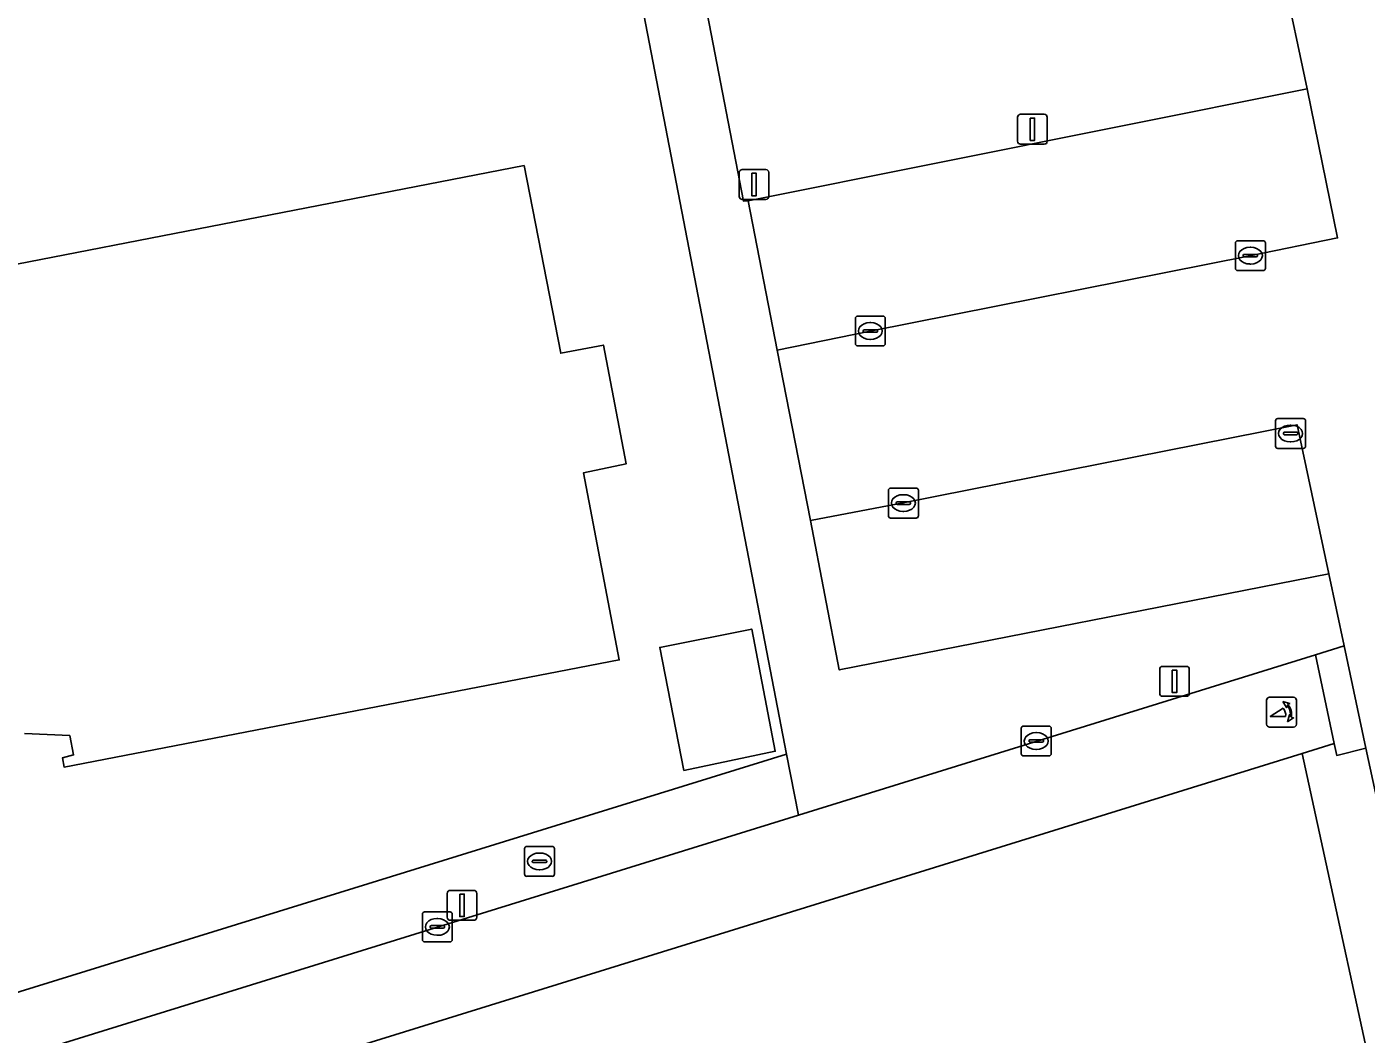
# Model space of a CAD drawing. Extents: x 159262 to 160143, y 383399 to 384319.
# Drawn here: x 159361.44 to 159406.24, y 383676.82 to 383710.5 of the extents above; entities that cross this region are included whole.
import ezdxf

# ---------------------------------------------------------------- set-up
doc = ezdxf.new("R2010")
doc.units = 0
for name, color, linetype in [('IMGEO_Brandkraan', 7, 'Continuous'), ('IMGEO_Erf', 7, 'Continuous'), ('IMGEO_Fietspad_open', 7, 'Continuous'), ('IMGEO_Groenvoorziening', 7, 'Continuous'), ('IMGEO_Kolk', 7, 'Continuous'), ('IMGEO_Lichtmast', 7, 'Continuous'), ('IMGEO_Pand', 7, 'Continuous'), ('IMGEO_Parkeervlak_open', 7, 'Continuous'), ('IMGEO_Poller', 7, 'Continuous'), ('IMGEO_Rijbaan_lokaal_open', 7, 'Continuous'), ('IMGEO_Voetpad_open', 7, 'Continuous')]:
    doc.layers.add(name, color=color, linetype=linetype)

msp = doc.modelspace()

# ---------------------------------------------------------------- linework, layer by layer
at = {"layer": 'IMGEO_Brandkraan'}
for p, q in [((159378.086, 383682.175), (159378.086, 383683.027)), ((159378.161, 383683.101), (159379.013, 383683.101)), ((159378.574, 383682.881), (159378.599, 383682.881)), ((159379.087, 383683.027), (159379.087, 383682.175)), ((159378.345, 383682.595), (159378.345, 383682.607)), ((159378.783, 383682.558), (159378.385, 383682.558)), ((159378.388, 383682.644), (159378.786, 383682.644)), ((159378.829, 383682.607), (159378.829, 383682.595)), ((159379.013, 383682.101), (159378.161, 383682.101)), ((159378.597, 383682.321), (159378.572, 383682.321))]:
    msp.add_line(p, q, dxfattribs=at)
for points in [[(159378.086, 383682.175), (159378.086, 383683.027)], [(159378.161, 383683.101), (159379.013, 383683.101)], [(159379.087, 383683.027), (159379.087, 383682.175)], [(159379.013, 383682.101), (159378.161, 383682.101)]]:
    msp.add_lwpolyline(points, dxfattribs=at)
for centre, radius, start, end in [((159378.163, 383683.025), 0.0765, 91.552, 178.448), ((159378.163, 383683.025), 0.0765, 91.552, 178.448), ((159379.011, 383683.025), 0.0765, 1.552, 88.448), ((159379.011, 383683.025), 0.0765, 1.552, 88.448), ((159378.385, 383682.604), 0.0403, 85.8775, 175.7526), ((159378.382, 383682.594), 0.0366, 178.938, 274.7102), ((159378.786, 383682.601), 0.043, 264.8664, 352.4533), ((159378.79, 383682.606), 0.0386, 1.7309, 96.639), ((159378.163, 383682.177), 0.0765, 181.552, 268.448), ((159378.163, 383682.177), 0.0765, 181.552, 268.448), ((159379.011, 383682.177), 0.0765, 271.552, 358.448), ((159379.011, 383682.177), 0.0765, 271.552, 358.448)]:
    msp.add_arc(centre, radius, start, end, dxfattribs=at)
for centre, major_axis, ratio, start_param, end_param in [((159378.573, 383682.601), (-0.387, 0.002), 0.722429, 4.712389, 7.853982), ((159378.598, 383682.601), (-0.39, 0.002), 0.717154, 1.570796, 4.712389)]:
    msp.add_ellipse(centre, major_axis=major_axis, ratio=ratio, start_param=start_param, end_param=end_param, dxfattribs=at)
at = {"layer": 'IMGEO_Erf'}
for points in [[(159351.446, 383675.234), (159386.849, 383686.19), (159381.893, 383711.852), (159381.778, 383712.195), (159377.368, 383711.323), (159375.842, 383719.035), (159375.163, 383722.468), (159374.993, 383723.328), (159374.691, 383724.853), (159374.193, 383727.372), (159370.092, 383726.561), (159369.797, 383728.052), (159366.431, 383727.422), (159365.715, 383730.856), (159368.719, 383731.446), (159365.154, 383750), (159362.754, 383762.488)], [(159358.672, 383700.783), (159360.053, 383701.35), (159359.948, 383702), (159359.544, 383701.936), (159359.488, 383702.251), (159378.067, 383705.862), (159379.298, 383699.588), (159380.724, 383699.861), (159381.487, 383695.897), (159380.061, 383695.595), (159381.254, 383689.336), (159362.684, 383685.751), (159362.626, 383686.062), (159362.998, 383686.163), (159362.872, 383686.804), (159361.36, 383686.876)]]:
    msp.add_lwpolyline(points, dxfattribs=at)
msp.add_lwpolyline([(159383.408, 383685.638), (159382.606, 383689.752), (159385.687, 383690.368), (159386.469, 383686.284)], close=True, dxfattribs=at)
at = {"layer": 'IMGEO_Fietspad_open'}
for points in [[(159404.099, 383686.209), (159405.169, 383686.54), (159404.538, 383689.507), (159387.244, 383684.145), (159351.932, 383673.197), (159349.189, 383672.436)], [(159349.78, 383669.374), (159404.099, 383686.209)]]:
    msp.add_lwpolyline(points, dxfattribs=at)
at = {"layer": 'IMGEO_Groenvoorziening'}
for points in [[(159382.038, 383718.58), (159382.057, 383718.278), (159382.241, 383717.612), (159383.886, 383712.586), (159385.411, 383704.67), (159385.56, 383704.687), (159404.265, 383708.427), (159403.454, 383712.276)], [(159412.135, 383649.269), (159404.099, 383686.209), (159349.78, 383669.374)]]:
    msp.add_lwpolyline(points, dxfattribs=at)
at = {"layer": 'IMGEO_Kolk'}
for p, q in [((159401.863, 383702.427), (159401.863, 383703.279)), ((159401.938, 383703.353), (159402.79, 383703.353)), ((159402.351, 383703.133), (159402.376, 383703.133)), ((159402.864, 383703.279), (159402.864, 383702.427)), ((159402.122, 383702.847), (159402.122, 383702.859)), ((159402.56, 383702.81), (159402.162, 383702.81)), ((159402.165, 383702.896), (159402.563, 383702.896)), ((159402.374, 383702.573), (159402.349, 383702.573)), ((159402.606, 383702.859), (159402.606, 383702.847)), ((159402.79, 383702.353), (159401.938, 383702.353)), ((159389.15, 383699.907), (159389.15, 383700.759)), ((159389.225, 383700.833), (159390.077, 383700.833)), ((159390.151, 383700.759), (159390.151, 383699.907)), ((159389.409, 383700.327), (159389.409, 383700.339)), ((159389.847, 383700.29), (159389.449, 383700.29)), ((159389.452, 383700.376), (159389.85, 383700.376)), ((159389.638, 383700.613), (159389.663, 383700.613)), ((159389.893, 383700.339), (159389.893, 383700.327)), ((159390.077, 383699.833), (159389.225, 383699.833)), ((159389.661, 383700.053), (159389.636, 383700.053)), ((159403.207, 383696.48), (159403.207, 383697.332)), ((159403.282, 383697.406), (159404.134, 383697.406)), ((159403.695, 383697.186), (159403.72, 383697.186)), ((159404.208, 383697.332), (159404.208, 383696.48)), ((159403.466, 383696.9), (159403.466, 383696.912)), ((159403.904, 383696.863), (159403.506, 383696.863)), ((159403.509, 383696.949), (159403.907, 383696.949)), ((159403.95, 383696.912), (159403.95, 383696.9)), ((159404.134, 383696.406), (159403.282, 383696.406)), ((159403.718, 383696.626), (159403.693, 383696.626)), ((159390.256, 383694.155), (159390.256, 383695.007)), ((159390.331, 383695.081), (159391.183, 383695.081)), ((159391.257, 383695.007), (159391.257, 383694.155)), ((159390.515, 383694.575), (159390.515, 383694.587)), ((159390.953, 383694.538), (159390.555, 383694.538)), ((159390.558, 383694.624), (159390.956, 383694.624)), ((159390.744, 383694.861), (159390.769, 383694.861)), ((159390.999, 383694.587), (159390.999, 383694.575)), ((159391.183, 383694.081), (159390.331, 383694.081)), ((159390.767, 383694.301), (159390.742, 383694.301)), ((159394.701, 383686.2), (159394.701, 383687.052)), ((159394.776, 383687.126), (159395.628, 383687.126)), ((159395.189, 383686.906), (159395.214, 383686.906)), ((159395.702, 383687.052), (159395.702, 383686.2)), ((159394.96, 383686.62), (159394.96, 383686.632)), ((159395.398, 383686.583), (159395, 383686.583)), ((159395.003, 383686.669), (159395.401, 383686.669)), ((159395.444, 383686.632), (159395.444, 383686.62)), ((159395.628, 383686.126), (159394.776, 383686.126)), ((159395.212, 383686.346), (159395.187, 383686.346)), ((159374.668, 383679.984), (159374.668, 383680.836)), ((159374.743, 383680.91), (159375.595, 383680.91)), ((159375.156, 383680.69), (159375.181, 383680.69)), ((159375.669, 383680.836), (159375.669, 383679.984)), ((159374.927, 383680.404), (159374.927, 383680.416)), ((159375.365, 383680.367), (159374.967, 383680.367)), ((159374.97, 383680.453), (159375.368, 383680.453)), ((159375.179, 383680.13), (159375.154, 383680.13)), ((159375.411, 383680.416), (159375.411, 383680.404)), ((159375.595, 383679.91), (159374.743, 383679.91))]:
    msp.add_line(p, q, dxfattribs=at)
for points in [[(159401.863, 383702.427), (159401.863, 383703.279)], [(159401.938, 383703.353), (159402.79, 383703.353)], [(159402.864, 383703.279), (159402.864, 383702.427)], [(159402.79, 383702.353), (159401.938, 383702.353)], [(159389.15, 383699.907), (159389.15, 383700.759)], [(159389.225, 383700.833), (159390.077, 383700.833)], [(159390.151, 383700.759), (159390.151, 383699.907)], [(159390.077, 383699.833), (159389.225, 383699.833)], [(159403.207, 383696.48), (159403.207, 383697.332)], [(159403.282, 383697.406), (159404.134, 383697.406)], [(159404.208, 383697.332), (159404.208, 383696.48)], [(159404.134, 383696.406), (159403.282, 383696.406)], [(159390.256, 383694.155), (159390.256, 383695.007)], [(159390.331, 383695.081), (159391.183, 383695.081)], [(159391.257, 383695.007), (159391.257, 383694.155)], [(159391.183, 383694.081), (159390.331, 383694.081)], [(159394.701, 383686.2), (159394.701, 383687.052)], [(159394.776, 383687.126), (159395.628, 383687.126)], [(159395.702, 383687.052), (159395.702, 383686.2)], [(159395.628, 383686.126), (159394.776, 383686.126)], [(159374.668, 383679.984), (159374.668, 383680.836)], [(159374.743, 383680.91), (159375.595, 383680.91)], [(159375.669, 383680.836), (159375.669, 383679.984)], [(159375.595, 383679.91), (159374.743, 383679.91)]]:
    msp.add_lwpolyline(points, dxfattribs=at)
for centre, radius, start, end in [((159401.94, 383703.277), 0.0765, 91.552, 178.448), ((159401.94, 383703.277), 0.0765, 91.552, 178.448), ((159402.788, 383703.277), 0.0765, 1.552, 88.448), ((159402.788, 383703.277), 0.0765, 1.552, 88.448), ((159402.162, 383702.856), 0.0403, 85.8775, 175.7526), ((159402.159, 383702.846), 0.0366, 178.938, 274.7102), ((159402.563, 383702.853), 0.043, 264.8664, 352.4533), ((159402.567, 383702.858), 0.0386, 1.7309, 96.639), ((159401.94, 383702.429), 0.0765, 181.552, 268.448), ((159401.94, 383702.429), 0.0765, 181.552, 268.448), ((159402.788, 383702.429), 0.0765, 271.552, 358.448), ((159402.788, 383702.429), 0.0765, 271.552, 358.448), ((159389.227, 383700.757), 0.0765, 91.552, 178.448), ((159389.227, 383700.757), 0.0765, 91.552, 178.448), ((159390.075, 383700.757), 0.0765, 1.552, 88.448), ((159390.075, 383700.757), 0.0765, 1.552, 88.448), ((159389.449, 383700.336), 0.0403, 85.8775, 175.7526), ((159389.446, 383700.326), 0.0366, 178.938, 274.7102), ((159389.85, 383700.333), 0.043, 264.8664, 352.4533), ((159389.854, 383700.338), 0.0386, 1.7309, 96.639), ((159389.227, 383699.909), 0.0765, 181.552, 268.448), ((159389.227, 383699.909), 0.0765, 181.552, 268.448), ((159390.075, 383699.909), 0.0765, 271.552, 358.448), ((159390.075, 383699.909), 0.0765, 271.552, 358.448), ((159403.284, 383697.33), 0.0765, 91.552, 178.448), ((159403.284, 383697.33), 0.0765, 91.552, 178.448), ((159404.132, 383697.33), 0.0765, 1.552, 88.448), ((159404.132, 383697.33), 0.0765, 1.552, 88.448), ((159403.506, 383696.909), 0.0403, 85.8775, 175.7526), ((159403.503, 383696.899), 0.0366, 178.938, 274.7102), ((159403.907, 383696.906), 0.043, 264.8664, 352.4533), ((159403.911, 383696.911), 0.0386, 1.7309, 96.639), ((159403.284, 383696.482), 0.0765, 181.552, 268.448), ((159403.284, 383696.482), 0.0765, 181.552, 268.448), ((159404.132, 383696.482), 0.0765, 271.552, 358.448), ((159404.132, 383696.482), 0.0765, 271.552, 358.448), ((159390.333, 383695.005), 0.0765, 91.552, 178.448), ((159390.333, 383695.005), 0.0765, 91.552, 178.448), ((159391.181, 383695.005), 0.0765, 1.552, 88.448), ((159391.181, 383695.005), 0.0765, 1.552, 88.448), ((159390.555, 383694.584), 0.0403, 85.8775, 175.7526), ((159390.552, 383694.574), 0.0366, 178.938, 274.7102), ((159390.956, 383694.581), 0.043, 264.8664, 352.4533), ((159390.96, 383694.586), 0.0386, 1.7309, 96.639), ((159390.333, 383694.157), 0.0765, 181.552, 268.448), ((159390.333, 383694.157), 0.0765, 181.552, 268.448), ((159391.181, 383694.157), 0.0765, 271.552, 358.448), ((159391.181, 383694.157), 0.0765, 271.552, 358.448), ((159394.778, 383687.05), 0.0765, 91.552, 178.448), ((159394.778, 383687.05), 0.0765, 91.552, 178.448), ((159395.626, 383687.05), 0.0765, 1.552, 88.448), ((159395.626, 383687.05), 0.0765, 1.552, 88.448), ((159395, 383686.629), 0.0403, 85.8775, 175.7526), ((159394.997, 383686.619), 0.0366, 178.938, 274.7102), ((159395.401, 383686.626), 0.043, 264.8664, 352.4533), ((159395.405, 383686.631), 0.0386, 1.7309, 96.639), ((159394.778, 383686.202), 0.0765, 181.552, 268.448), ((159394.778, 383686.202), 0.0765, 181.552, 268.448), ((159395.626, 383686.202), 0.0765, 271.552, 358.448), ((159395.626, 383686.202), 0.0765, 271.552, 358.448), ((159374.745, 383680.834), 0.0765, 91.552, 178.448), ((159374.745, 383680.834), 0.0765, 91.552, 178.448), ((159375.593, 383680.834), 0.0765, 1.552, 88.448), ((159375.593, 383680.834), 0.0765, 1.552, 88.448), ((159374.967, 383680.413), 0.0403, 85.8775, 175.7526), ((159374.964, 383680.403), 0.0366, 178.938, 274.7102), ((159375.368, 383680.41), 0.043, 264.8664, 352.4533), ((159375.372, 383680.415), 0.0386, 1.7309, 96.639), ((159374.745, 383679.986), 0.0765, 181.552, 268.448), ((159374.745, 383679.986), 0.0765, 181.552, 268.448), ((159375.593, 383679.986), 0.0765, 271.552, 358.448), ((159375.593, 383679.986), 0.0765, 271.552, 358.448)]:
    msp.add_arc(centre, radius, start, end, dxfattribs=at)
for centre, major_axis, ratio, start_param, end_param in [((159402.35, 383702.853), (-0.387, 0.002), 0.722429, 4.712389, 7.853982), ((159402.375, 383702.853), (-0.39, 0.002), 0.717154, 1.570796, 4.712389), ((159389.637, 383700.333), (-0.387, 0.002), 0.722429, 4.712389, 7.853982), ((159389.662, 383700.333), (-0.39, 0.002), 0.717154, 1.570796, 4.712389), ((159403.694, 383696.906), (-0.387, 0.002), 0.722429, 4.712389, 7.853982), ((159403.719, 383696.906), (-0.39, 0.002), 0.717154, 1.570796, 4.712389), ((159390.743, 383694.581), (-0.387, 0.002), 0.722429, 4.712389, 7.853982), ((159390.768, 383694.581), (-0.39, 0.002), 0.717154, 1.570796, 4.712389), ((159395.188, 383686.626), (-0.387, 0.002), 0.722429, 4.712389, 7.853982), ((159395.213, 383686.626), (-0.39, 0.002), 0.717154, 1.570796, 4.712389), ((159375.155, 383680.41), (-0.387, 0.002), 0.722429, 4.712389, 7.853982), ((159375.18, 383680.41), (-0.39, 0.002), 0.717154, 1.570796, 4.712389)]:
    msp.add_ellipse(centre, major_axis=major_axis, ratio=ratio, start_param=start_param, end_param=end_param, dxfattribs=at)
at = {"layer": 'IMGEO_Lichtmast'}
for p, q in [((159394.578, 383706.678), (159394.578, 383707.478)), ((159394.578, 383707.478), (159394.578, 383706.678)), ((159394.678, 383707.578), (159395.468, 383707.578)), ((159395.468, 383707.578), (159394.678, 383707.578)), ((159395.568, 383707.478), (159395.568, 383706.678)), ((159395.568, 383706.678), (159395.568, 383707.478)), ((159395.468, 383706.578), (159394.678, 383706.578)), ((159394.678, 383706.578), (159395.468, 383706.578)), ((159385.367, 383705.733), (159386.157, 383705.733)), ((159386.157, 383705.733), (159385.367, 383705.733)), ((159385.267, 383704.833), (159385.267, 383705.633)), ((159385.267, 383705.633), (159385.267, 383704.833)), ((159386.257, 383705.633), (159386.257, 383704.833)), ((159386.257, 383704.833), (159386.257, 383705.633)), ((159386.157, 383704.733), (159385.367, 383704.733)), ((159385.367, 383704.733), (159386.157, 383704.733)), ((159399.431, 383689.122), (159400.221, 383689.122)), ((159400.221, 383689.122), (159399.431, 383689.122)), ((159399.331, 383688.222), (159399.331, 383689.022)), ((159399.331, 383689.022), (159399.331, 383688.222)), ((159400.321, 383689.022), (159400.321, 383688.222)), ((159400.321, 383688.222), (159400.321, 383689.022)), ((159400.221, 383688.122), (159399.431, 383688.122)), ((159399.431, 383688.122), (159400.221, 383688.122)), ((159375.498, 383680.732), (159375.498, 383681.532)), ((159375.498, 383681.532), (159375.498, 383680.732)), ((159375.598, 383681.632), (159376.388, 383681.632)), ((159376.388, 383681.632), (159375.598, 383681.632)), ((159376.488, 383681.532), (159376.488, 383680.732)), ((159376.488, 383680.732), (159376.488, 383681.532)), ((159376.388, 383680.632), (159375.598, 383680.632)), ((159375.598, 383680.632), (159376.388, 383680.632))]:
    msp.add_line(p, q, dxfattribs=at)
for points in [[(159394.998, 383707.453), (159395.148, 383707.453), (159395.148, 383706.703), (159394.998, 383706.703), (159394.998, 383707.453)], [(159385.687, 383705.608), (159385.837, 383705.608), (159385.837, 383704.858), (159385.687, 383704.858), (159385.687, 383705.608)], [(159399.751, 383688.997), (159399.901, 383688.997), (159399.901, 383688.247), (159399.751, 383688.247), (159399.751, 383688.997)], [(159375.918, 383681.507), (159376.068, 383681.507), (159376.068, 383680.757), (159375.918, 383680.757), (159375.918, 383681.507)]]:
    msp.add_lwpolyline(points, dxfattribs=at)
for centre, start, end in [((159394.678, 383707.478), 90, 180), ((159394.678, 383707.478), 90, 180), ((159395.468, 383707.478), 0, 90), ((159395.468, 383707.478), 360, 90), ((159394.678, 383706.678), 180, 270), ((159394.678, 383706.678), 180, 270), ((159395.468, 383706.678), 270, 0), ((159395.468, 383706.678), 270, 0), ((159385.367, 383705.633), 90, 180), ((159385.367, 383705.633), 90, 180), ((159386.157, 383705.633), 0, 90), ((159386.157, 383705.633), 360, 90), ((159385.367, 383704.833), 180, 270), ((159385.367, 383704.833), 180, 270), ((159386.157, 383704.833), 270, 0), ((159386.157, 383704.833), 270, 0), ((159399.431, 383689.022), 90, 180), ((159399.431, 383689.022), 90, 180), ((159400.221, 383689.022), 0, 90), ((159400.221, 383689.022), 360, 90), ((159399.431, 383688.222), 180, 270), ((159399.431, 383688.222), 180, 270), ((159400.221, 383688.222), 270, 0), ((159400.221, 383688.222), 270, 0), ((159375.598, 383681.532), 90, 180), ((159375.598, 383681.532), 90, 180), ((159376.388, 383681.532), 0, 90), ((159376.388, 383681.532), 360, 90), ((159375.598, 383680.732), 180, 270), ((159375.598, 383680.732), 180, 270), ((159376.388, 383680.732), 270, 0), ((159376.388, 383680.732), 270, 0)]:
    msp.add_arc(centre, 0.1, start, end, dxfattribs=at)
at = {"layer": 'IMGEO_Pand'}
msp.add_lwpolyline([(159361.36, 383686.876), (159362.872, 383686.804), (159362.998, 383686.163), (159362.626, 383686.062), (159362.684, 383685.751), (159381.254, 383689.336), (159380.061, 383695.595), (159381.487, 383695.897), (159380.724, 383699.861), (159379.298, 383699.588), (159378.067, 383705.862), (159359.488, 383702.251), (159359.544, 383701.936), (159359.948, 383702), (159360.053, 383701.35), (159358.672, 383700.783)], dxfattribs=at)
msp.add_lwpolyline([(159383.408, 383685.638), (159386.469, 383686.284), (159385.687, 383690.368), (159382.606, 383689.752)], close=True, dxfattribs=at)
at = {"layer": 'IMGEO_Parkeervlak_open'}
for points in [[(159386.538, 383699.694), (159389.648, 383700.331), (159402.35, 383702.849), (159405.278, 383703.443), (159404.265, 383708.427), (159385.56, 383704.687)], [(159404.986, 383692.213), (159403.928, 383697.198), (159390.753, 383694.583), (159387.647, 383693.997), (159388.611, 383689)]]:
    msp.add_lwpolyline(points, close=True, dxfattribs=at)
at = {"layer": 'IMGEO_Poller'}
for p, q in [((159402.908, 383687.993), (159402.908, 383687.186)), ((159402.908, 383687.993), (159402.908, 383687.186)), ((159403.81, 383688.088), (159403.002, 383688.088)), ((159403.81, 383688.088), (159403.002, 383688.088)), ((159403.904, 383687.186), (159403.904, 383687.993)), ((159403.904, 383687.186), (159403.904, 383687.993)), ((159403.002, 383687.091), (159403.81, 383687.091)), ((159403.002, 383687.091), (159403.81, 383687.091))]:
    msp.add_line(p, q, dxfattribs=at)
for points in [[(159403.543, 383687.444), (159403.03, 383687.444), (159403.46, 383687.719)], [(159403.587, 383687.817), (159403.575, 383687.744), (159403.45, 383687.949)], [(159403.45, 383687.949), (159403.681, 383687.883), (159403.61, 383687.851)], [(159403.603, 383687.272), (159403.669, 383687.503), (159403.699, 383687.435)], [(159403.735, 383687.408), (159403.807, 383687.397), (159403.603, 383687.272)]]:
    msp.add_lwpolyline(points, dxfattribs=at)
for centre, radius, start, end in [((159403.002, 383687.993), 0.0946, 90, 180), ((159403.002, 383687.993), 0.0946, 90, 180), ((159403.215, 383687.494), 0.332, 351.3247, 42.4854), ((159403.229, 383687.504), 0.476, 351.7527, 41.1691), ((159403.229, 383687.504), 0.516, 349.3569, 42.2912), ((159403.81, 383687.993), 0.0946, 0, 90), ((159403.81, 383687.993), 0.0946, 0, 90), ((159403.002, 383687.186), 0.0946, 180, 270), ((159403.002, 383687.186), 0.0946, 180, 270), ((159403.81, 383687.186), 0.0946, 270, 0), ((159403.81, 383687.186), 0.0946, 270, 0)]:
    msp.add_arc(centre, radius, start, end, dxfattribs=at)
at = {"layer": 'IMGEO_Rijbaan_lokaal_open'}
msp.add_lwpolyline([(159403.454, 383712.276), (159404.265, 383708.427), (159405.278, 383703.443), (159402.35, 383702.849), (159389.648, 383700.331), (159386.538, 383699.694), (159387.647, 383693.997), (159390.753, 383694.583), (159403.928, 383697.198), (159404.986, 383692.213), (159405.496, 383689.81), (159406.228, 383686.383), (159413.36, 383653.433), (159413.503, 383652.729), (159414.005, 383650.384), (159414.554, 383648.128)], dxfattribs=at)
at = {"layer": 'IMGEO_Voetpad_open'}
for points in [[(159379.171, 383727.071), (159377.147, 383726.069), (159377.872, 383723.897), (159378.588, 383721.752), (159381.778, 383712.195), (159381.893, 383711.852), (159386.849, 383686.19), (159387.244, 383684.145), (159404.538, 383689.507), (159405.496, 383689.81), (159404.986, 383692.213), (159388.611, 383689), (159387.647, 383693.997), (159386.538, 383699.694), (159385.56, 383704.687), (159385.411, 383704.67), (159383.886, 383712.586), (159382.241, 383717.612), (159382.057, 383718.278), (159382.038, 383718.58)], [(159406.228, 383686.383), (159405.253, 383686.143), (159405.169, 383686.54), (159404.099, 383686.209), (159412.135, 383649.269)], [(159414.554, 383648.128), (159413.54, 383647.896), (159412.489, 383652.497), (159413.503, 383652.729), (159413.36, 383653.433), (159406.228, 383686.383)]]:
    msp.add_lwpolyline(points, dxfattribs=at)
for points in [[(159406.228, 383686.383), (159405.496, 383689.81), (159404.538, 383689.507), (159405.169, 383686.54), (159405.253, 383686.143)], [(159387.244, 383684.145), (159386.849, 383686.19), (159351.446, 383675.234), (159351.932, 383673.197)]]:
    msp.add_lwpolyline(points, close=True, dxfattribs=at)

doc.saveas('drawing.dxf')
